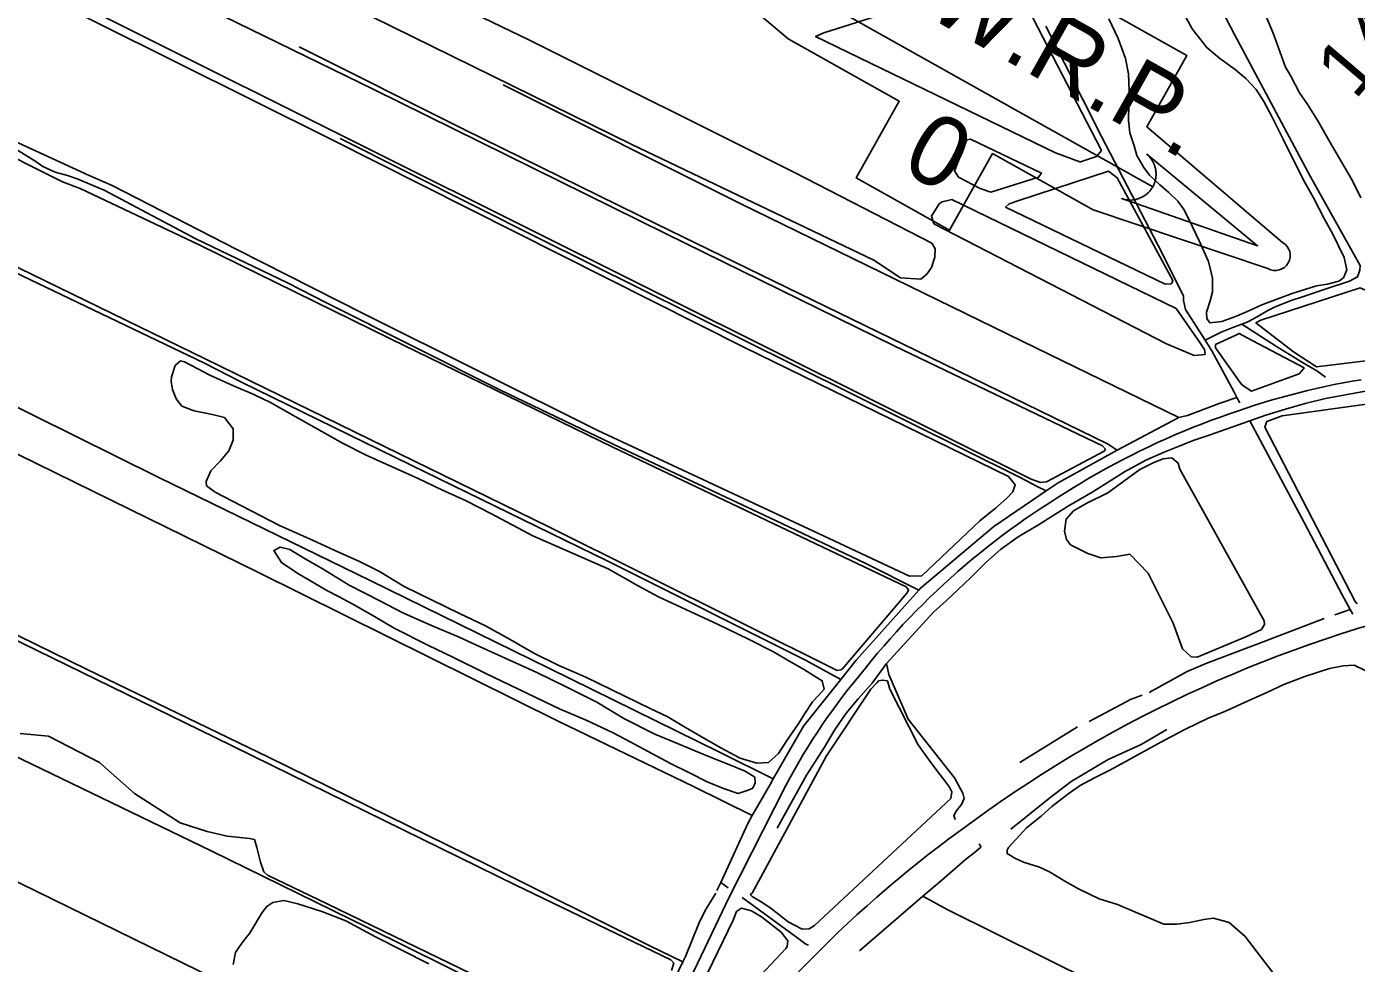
# Model space of a CAD drawing. Extents: x 3683402 to 3721514, y 487807 to 513565.
# Drawn here: x 3715731 to 3718079, y 499943 to 501598 of the extents above; entities that cross this region are included whole.
import ezdxf

# ---------------------------------------------------------------- set-up
doc = ezdxf.new("R2010")
doc.units = 0
for name, color, linetype in [('V-RAIL-TRAK', 7, 'Continuous'), ('V-ROAD-CNTR', 7, 'Continuous'), ('V-SITE-VEGE', 7, 'Continuous'), ('V-SURV-IDEN', 7, 'Continuous'), ('V-TOPO-SHOR', 7, 'Continuous'), ('V-TOPO-WATR-IDEN', 7, 'Continuous')]:
    doc.layers.add(name, color=color, linetype=linetype)

msp = doc.modelspace()

# ---------------------------------------------------------------- linework, layer by layer
at = {"layer": 'V-RAIL-TRAK'}
for points in [[(3717072.1, 500257.9), (3717079.4, 500271.6), (3717087, 500285.3), (3717094.7, 500298.8), (3717102.6, 500312.2), (3717110.7, 500325.5), (3717119, 500338.7), (3717127.5, 500351.8), (3717136.2, 500364.7), (3717145, 500377.6), (3717154.1, 500390.3), (3717163.3, 500402.8), (3717172.7, 500415.3), (3717182.2, 500427.6), (3717192, 500439.7), (3717201.9, 500451.8), (3717212.3, 500465), (3717223, 500478.2), (3717233.8, 500491.2), (3717244.8, 500504.1), (3717255.9, 500516.8), (3717267.2, 500529.4), (3717278.7, 500541.8), (3717290.4, 500554.1), (3717302.1, 500566.2), (3717314.1, 500578.2), (3717326.2, 500590.1), (3717338.4, 500601.7), (3717350.7, 500613.2), (3717363.1, 500624.5), (3717375.7, 500635.7), (3717388.4, 500646.7), (3717401.2, 500657.5), (3717414.2, 500668.2), (3717427.3, 500678.7), (3717440.6, 500689), (3717453.9, 500699.2), (3717467.4, 500709.2), (3717481, 500719), (3717494.8, 500728.7), (3717508.6, 500738.2), (3717522.6, 500747.5), (3717536.7, 500756.7), (3717550.9, 500765.7), (3717565.1, 500774.8), (3717579.4, 500783.7), (3717593.9, 500792.5), (3717608.4, 500801.1), (3717623, 500809.6), (3717637.8, 500817.8), (3717652.6, 500825.9), (3717667.6, 500833.7), (3717682.6, 500841.4), (3717697.7, 500848.9), (3717712.9, 500856.2), (3717728.2, 500863.4), (3717743.6, 500870.3), (3717759.1, 500877.1), (3717774.7, 500883.6), (3717790.3, 500890), (3717806, 500896.2), (3717821.8, 500902.2), (3717837.7, 500907.9), (3717853.6, 500913.5), (3717869.6, 500918.9), (3717884.9, 500924.2), (3717900.1, 500929.3), (3717915.5, 500934.1), (3717930.9, 500938.8), (3717946.4, 500943.3), (3717961.9, 500947.5), (3717977.5, 500951.6), (3717993.1, 500955.5), (3718008.8, 500959.2), (3718024.5, 500962.7), (3718040.3, 500966), (3718056.1, 500969), (3718071.9, 500971.9), (3718087.8, 500974.6)], [(3715505, 497071.9), (3715517.8, 497099.7), (3715525.4, 497116.4), (3715656.1, 497380.2), (3715761.7, 497592.9), (3715910.1, 497894.4), (3716039.3, 498161.5), (3716175.3, 498444.2), (3716348.1, 498799.2), (3716512.4, 499132.1), (3716677.6, 499468.1), (3716772.2, 499655.7), (3716810.6, 499732.3), (3716909.5, 499929.7), (3716971.7, 500060.1), (3717072.1, 500257.9)]]:
    msp.add_lwpolyline(points, dxfattribs=at)
at = {"layer": 'V-ROAD-CNTR'}
for centre, radius, start, end in [((3718756.8, 498339), 2297.3, 103.4766, 126.859), ((3718597.5, 498498.8), 2074.1, 125.985, 146.6124)]:
    msp.add_arc(centre, radius, start, end, dxfattribs=at)
at = {"layer": 'V-SITE-VEGE'}
for points in [[(3714935.4, 502389), (3715515.1, 502107.5), (3715843.9, 501941.7), (3716198.9, 501777.7), (3716617.9, 501574.8), (3717087.4, 501340.7), (3717329.7, 501215.6), (3717335.4, 501206), (3717335, 501191.2), (3717329.2, 501173), (3717320.6, 501160.8), (3717310.4, 501152.2), (3717274.3, 501154.3), (3717227.2, 501185.7), (3716799.9, 501390), (3716271.7, 501650.2), (3715942.4, 501820.1), (3715714.5, 501931.2), (3715343.3, 502109.2), (3714893.6, 502336.6), (3714891.9, 502342), (3714923.4, 502395), (3714931.1, 502392.5)], [(3715169.3, 502065.4), (3715635.4, 501836.1), (3715981.2, 501665.1), (3716344.1, 501487.3), (3716859.4, 501232.8), (3717264.4, 501033.8), (3717630.8, 500857.6), (3717636.6, 500851.6), (3717634.1, 500848.1), (3717532.2, 500793.9), (3717521.5, 500793), (3717505.1, 500798.7), (3717072.2, 501014.4), (3716360.6, 501369.7), (3715872.8, 501613.5), (3715293.9, 501901.5), (3715117.5, 501991.8), (3715112.9, 501995.5), (3715108.7, 502016.9), (3715117.6, 502043.3), (3715125.9, 502065), (3715130.2, 502070.2), (3715140.4, 502077.6), (3715146.3, 502076.3)], [(3717139, 501587.6), (3717442.4, 501683.8), (3717464, 501677.2), (3717491.1, 501647.5), (3717629.3, 501379.3), (3717620.6, 501368.6), (3717592.5, 501359.7), (3717591.3, 501359.7), (3717548.2, 501375.3), (3717124.3, 501580.7)], [(3717397.7, 501399.7), (3717523.1, 501339.7), (3717518.1, 501332.6), (3717434, 501305.7), (3717414.8, 501312.2), (3717376.7, 501332.5), (3717369.7, 501343.6), (3717391.7, 501398.6)], [(3717483.2, 501291.1), (3717641.6, 501342.7), (3717657.1, 501331.4), (3717755.2, 501150.1), (3717753.9, 501146.5), (3717752.6, 501144.1), (3717741.7, 501143.1), (3717459.9, 501279.6), (3717466.1, 501285.5)], [(3717364.8, 501292.9), (3717761.2, 501100.3), (3717803.2, 501040.1), (3717811.3, 501027.8), (3717812.3, 501019.3), (3717792.9, 501017.3), (3717743.9, 501037.9), (3717333.5, 501250.2), (3717329, 501263.6), (3717342.8, 501285), (3717347.8, 501288.5)], [(3717910.5, 501079.6), (3718086, 501136.8), (3718098, 501131.7), (3718152.1, 501025.1), (3718139.7, 501013.4), (3718008.8, 500997.4), (3717968.3, 501023.8), (3717902, 501075)], [(3717830.9, 501036.9), (3717866.3, 501053), (3717872.5, 501056.4), (3717895.1, 501043.8), (3717987, 500995.5), (3717986.9, 500994.3), (3717978.2, 500984.8), (3717894.1, 500954.3), (3717877.4, 500965.6), (3717830.7, 501030.9)], [(3716010, 501006.1), (3716054.9, 500982.7), (3716096.2, 500963.7), (3716132.3, 500948.5), (3716162.1, 500934.5), (3716205.4, 500909.6), (3716242.9, 500888.5), (3716289.9, 500862), (3716330.6, 500841.3), (3716422.7, 500799.9), (3716464.5, 500779.8), (3716507.4, 500760.7), (3716551.2, 500737.9), (3716588.8, 500718.4), (3716625.3, 500699), (3716758.2, 500640.6), (3716809.8, 500611.2), (3716846.9, 500590.7), (3716951.4, 500542.6), (3717005.8, 500516.3), (3717050.2, 500494), (3717080.4, 500476.3), (3717103.3, 500463), (3717120.5, 500452), (3717136.1, 500442.6), (3717139.5, 500427.7), (3717129.7, 500416.9), (3717118.8, 500405.5), (3717106.7, 500386.8), (3717093.4, 500366), (3717073.7, 500337.4), (3717058.8, 500313.9), (3717041.5, 500298.5), (3717020.8, 500296.9), (3716991.4, 500306.1), (3716955.9, 500325), (3716924.1, 500343.3), (3716894.9, 500360.4), (3716862.6, 500379.8), (3716833.4, 500393.2), (3716718.4, 500449), (3716670.8, 500469.8), (3716626.9, 500491.6), (3716585.2, 500515.4), (3716541.4, 500539.8), (3716495.4, 500561.6), (3716397.7, 500609), (3716354.5, 500635.5), (3716319, 500653.3), (3716274.5, 500673.5), (3716235.8, 500690.9), (3716177.8, 500717.2), (3716110.4, 500751.7), (3716063.9, 500775.7), (3716048.9, 500787.2), (3716048, 500794.6), (3716056.4, 500813.4), (3716073.8, 500831.5), (3716088, 500849.1), (3716095.9, 500867.9), (3716095.9, 500887.5), (3716080.5, 500907.5), (3716061.6, 500912.7), (3716041.6, 500916.9), (3716026.9, 500919.4), (3716005.4, 500927.9), (3715995.1, 500940.9), (3715988.7, 500957.4), (3715986.4, 500971.2), (3715987.1, 500979.7), (3715993.5, 500999.6), (3716002.7, 501007.8)], [(3717767.9, 500816.7), (3717916.4, 500548.3), (3717917.4, 500542.2), (3717911.7, 500533.3), (3717884.2, 500520.1), (3717798.1, 500484.2), (3717787.8, 500485), (3717772.5, 500499.3), (3717756.1, 500544.5), (3717711.8, 500632.6), (3717679.4, 500666.1), (3717655.8, 500662.5), (3717627.9, 500660.1), (3717605.1, 500667.4), (3717574.7, 500682.7), (3717567.7, 500692.5), (3717563.8, 500707.1), (3717566.8, 500728.2), (3717579.9, 500743), (3717602.5, 500755.7), (3717640.5, 500774.7), (3717697.1, 500816.1), (3717721.6, 500828.2), (3717738.1, 500835), (3717753.3, 500836.4), (3717764.5, 500827.1)], [(3717005.3, 500249.2), (3716987.7, 500243.3), (3716961.5, 500252.4), (3716933.2, 500264.2), (3716901.9, 500279.9), (3716867.9, 500296.6), (3716797, 500334.9), (3716767.2, 500350.5), (3716719.1, 500372.8), (3716673.1, 500392.5), (3716541.9, 500455.6), (3716483.9, 500484.6), (3716441.1, 500504.8), (3716380.5, 500535.9), (3716345.6, 500556.4), (3716307.5, 500578), (3716283, 500590.8), (3716261.1, 500602.4), (3716208.4, 500633.4), (3716181.4, 500651.5), (3716167.6, 500673), (3716178.9, 500678.6), (3716195.7, 500674.4), (3716220.2, 500660.1), (3716254.6, 500639.6), (3716301, 500611.5), (3716355.8, 500583.1), (3716395.5, 500562.5), (3716446.2, 500540.6), (3716494.9, 500519.8), (3716532, 500502.4), (3716632.4, 500457), (3716684.1, 500431.9), (3716737.9, 500404.6), (3716785.8, 500375.9), (3716840.7, 500348.1), (3716884.7, 500330), (3716933.9, 500309.7), (3716971, 500295), (3716999.8, 500282.7), (3717017, 500272.2), (3717017.8, 500262.6), (3717013.4, 500253.2)], [(3717012.7, 500067.2), (3717143.4, 500309.9), (3717221.9, 500428.1), (3717232.5, 500439.3), (3717235.6, 500442.3), (3717242.3, 500443.9), (3717251.3, 500442.5), (3717255.8, 500427.9), (3717305.8, 500329.3), (3717325.1, 500302.2), (3717340.3, 500281.9), (3717352.6, 500265.9), (3717360.7, 500254.8), (3717364.8, 500246.2), (3717363.3, 500234.8), (3717337.3, 500210.7), (3717122.5, 500010.6), (3717113.2, 500004.2), (3717100.5, 500003.9), (3717076.1, 500016.7), (3717045.9, 500040.4), (3717031, 500050.4), (3717012.6, 500061.8), (3717009, 500064.9)], [(3716825.3, 499682.5), (3716828.4, 499690.1), (3716934.4, 499927), (3716978.8, 500019.9), (3716984.5, 500035.2), (3716993.5, 500040.9), (3717011.2, 500036.3), (3717028.7, 500025.8), (3717063.5, 499998.3), (3717075.5, 499983.2), (3717074.1, 499973.1), (3717071.6, 499969.6), (3716992.5, 499884.7), (3716875, 499730.9), (3716813.6, 499640.2), (3716803.6, 499621.5), (3716798.2, 499618.1), (3716795.9, 499621.1)]]:
    msp.add_lwpolyline(points, close=True, dxfattribs=at)
for points in [[(3715718.8, 501673.9), (3716268.6, 501399.6), (3716998.7, 501031.3), (3717465, 500803.5), (3717477.1, 500789), (3717472.6, 500776.7), (3717462.3, 500765.2), (3717442.3, 500747.9), (3717414.5, 500725), (3717312.1, 500628.2), (3717290.2, 500627.5), (3717129.4, 500702.6), (3716740, 500884.7), (3716326.4, 501091), (3716102.1, 501204.4), (3715882.5, 501317.7), (3715841.6, 501335.3), (3715510.6, 501487.5)], [(3717759.8, 501649.1), (3717789.7, 501594.4), (3717815.3, 501561.4), (3717838.1, 501541.8), (3717865.1, 501522.6), (3717884.3, 501506.8), (3717902.3, 501487.3), (3717916, 501465.8), (3717930.2, 501439.5), (3717949.8, 501400.4), (3717985, 501329.6), (3718003.8, 501295.8), (3718022.9, 501258.3), (3718037.6, 501231.5), (3718057.7, 501190.2), (3718062.4, 501168.4), (3718056.8, 501154.8), (3718048.2, 501148.7), (3718028.4, 501143.3), (3718008.8, 501140.1), (3717990.1, 501134.3), (3717966.1, 501126.9), (3717941, 501117.5), (3717912.7, 501106.6), (3717890.8, 501097.1), (3717867.7, 501086.6), (3717842.1, 501077.2), (3717820.4, 501075.1), (3717815.3, 501082.6), (3717814.5, 501093.8), (3717821.3, 501113.7), (3717825.5, 501130), (3717825.5, 501153.8), (3717818.4, 501183.6), (3717801.8, 501220), (3717790.3, 501244.6), (3717775.2, 501274.6), (3717763.9, 501289.7), (3717748.5, 501305.5), (3717732.4, 501319.1), (3717713.8, 501336), (3717704.1, 501349.5), (3717691.9, 501370.9), (3717687.1, 501387.5), (3717679.2, 501410.4), (3717677.1, 501432.7), (3717677.8, 501459.7), (3717677.9, 501485), (3717677.1, 501514.7), (3717671.9, 501541.8), (3717658.5, 501577.1), (3717642, 501611.9)], [(3718087.3, 501295.8), (3718071.7, 501326.9), (3718035.2, 501389.7), (3718011.4, 501431.6), (3717993.6, 501460.1), (3717978.9, 501481.6), (3717963.2, 501512.2), (3717954.1, 501526.7), (3717932.3, 501587), (3717910.9, 501638.4)], [(3715507.8, 501467.6), (3715794.7, 501324.2), (3715825.7, 501312.2), (3716035.6, 501212.7), (3716373.9, 501046.8), (3716766.6, 500855.1), (3717284.5, 500608.9), (3717288.5, 500603.4), (3717286, 500598.2), (3717171.3, 500463.3), (3717169, 500462.1), (3717162.4, 500461.1), (3716652.4, 500715.5), (3716046.4, 501011.3), (3715623.3, 501217.3)], [(3718080.9, 500578.5), (3718077.4, 500582.8), (3717917.8, 500890.9), (3717919.8, 500896.3), (3717921.1, 500900.5), (3717948.5, 500910.6), (3718254.2, 500953)], [(3715567.4, 500585.3), (3716062.9, 500343.2), (3716595.2, 500081.8), (3716868.8, 499949.4), (3716873.9, 499943.9), (3716870.1, 499931)], [(3717931, 499927.8), (3717883.3, 499990.6), (3717855, 500015.5), (3717827.3, 500023.1), (3717810.1, 500020.9), (3717785.3, 500015.6), (3717761.7, 500012.5), (3717739.1, 500012.5), (3717693.6, 500032.4), (3717657.5, 500047.3), (3717625, 500057.2), (3717588.5, 500075.3), (3717564.7, 500088.8), (3717537.3, 500105), (3717519.8, 500113.5), (3717491.6, 500122.3), (3717476.2, 500129.1), (3717462.5, 500137.5), (3717462.7, 500143.4), (3717464.9, 500148.2), (3717496.9, 500182.7), (3717522.6, 500203.5), (3717541.8, 500220.7), (3717572.4, 500244.1), (3717591.5, 500257.5), (3717617.1, 500271.3), (3717645.3, 500285.6), (3717740.5, 500337.9), (3717777.9, 500357.3), (3717816.5, 500376.1), (3717848.4, 500388.7), (3717888.6, 500407.5), (3717921.1, 500421.7), (3717951.5, 500436), (3717988.3, 500450), (3718032.1, 500464.5), (3718056.3, 500469.2), (3718075.6, 500470.3), (3718094.7, 500460.7)], [(3716792, 499791), (3716261.9, 500048.8), (3716156.7, 500099.4), (3716150.3, 500104.9), (3716144.3, 500122.2), (3716137.8, 500148.4), (3716133.5, 500162.1), (3716124.6, 500164.1), (3716085.1, 500168.1), (3716049.8, 500176.1), (3716002.3, 500191.5), (3715921.4, 500243.8), (3715860, 500298.1), (3715769.5, 500344.7), (3715720, 500349.5)], [(3716096.1, 499941.3), (3716099.8, 499962.8), (3716108, 499974.7), (3716117.2, 499986.6), (3716124.9, 499995.9), (3716133.1, 500009.9), (3716140.8, 500022.9), (3716146.9, 500033.3), (3716155.1, 500044.1), (3716165.8, 500051.2), (3716185.4, 500054.4), (3716210, 500048.5), (3716252.3, 500034.8), (3716294.6, 500018.4), (3716347, 499990.2), (3716441.2, 499942.5)]]:
    msp.add_lwpolyline(points, dxfattribs=at)
at = {"layer": 'V-TOPO-SHOR'}
for p, q in [((3717840.8, 501058.7), (3717812.1, 501044.6)), ((3717517.1, 500785.3), (3717531.8, 500778.5)), ((3718041.1, 500559), (3718068.6, 500568.6)), ((3717485, 500298.2), (3717587.2, 500361.3)), ((3716956.8, 500086.4), (3716969.8, 500077))]:
    msp.add_line(p, q, dxfattribs=at)
for points in [[(3717333.9, 502642.4), (3717471.3, 502355), (3717635.4, 502024.6), (3717863.9, 501584.7), (3717997.9, 501334.4), (3718085.9, 501176.6), (3718085.7, 501168.1), (3718081.2, 501156.1), (3718067.1, 501148.6), (3718026.2, 501135.1), (3717987.7, 501122.2), (3717962.7, 501113.7), (3717935.1, 501102.9), (3717922.9, 501096.6), (3717903.2, 501085), (3717889.1, 501077.5), (3717876.9, 501072.9), (3717861, 501066.7), (3717840.8, 501058.7)], [(3714495.6, 501982.9), (3714741.9, 501860.4), (3715011.4, 501724.6), (3715286.4, 501588.1), (3715552.4, 501457.2), (3715715.1, 501379.8), (3715747.3, 501360.3), (3715759.8, 501351.5), (3715781.3, 501341.2), (3715803.5, 501335.2), (3715820.3, 501329.3), (3715868.3, 501309.4), (3716030.1, 501223.5), (3716190.4, 501146.2), (3716262.1, 501109.9), (3716568.1, 500956.2), (3716780.4, 500854)], [(3714542.3, 501744.7), (3714822.1, 501606.3), (3715221.1, 501406.2), (3715723, 501158), (3716045.1, 501003.7), (3716110.5, 500970), (3716409.1, 500824), (3716756.2, 500654.3), (3717106.7, 500479.1), (3717169.2, 500445.2)], [(3717530.8, 501599.4), (3717629.3, 501404.4), (3717729.2, 501211.8), (3717768.9, 501133.3), (3717774.1, 501122.3), (3717773.9, 501114.4), (3717777.7, 501098.6), (3717812.1, 501044.6), (3717824.3, 501025.4), (3717863, 500953.6), (3717868.4, 500943.3), (3717873.4, 500933.9)], [(3716212.2, 501562.7), (3716502.7, 501417.3), (3716844, 501249.4), (3717280.5, 501036.8), (3717639.8, 500861.2), (3717656.8, 500850.1)], [(3714474.7, 501535.8), (3714787.4, 501383.2), (3715205.3, 501175.9), (3715595.1, 500984.9), (3715964.5, 500801.8), (3716337.6, 500619.8), (3716654.4, 500464.1), (3716954.5, 500316.6), (3717049.6, 500269.3)], [(3716572.6, 501495.7), (3716992.2, 501285.3), (3717513.6, 501031.1), (3717765.9, 500907.9), (3717781.1, 500911.1), (3717837.3, 500932.7), (3717868.4, 500943.3)], [(3716284.6, 501400.7), (3716636.1, 501224.1), (3716992.9, 501046.8), (3717484.3, 500802.4), (3717517.1, 500785.3)], [(3715047.2, 501170.7), (3715346.1, 501023.2), (3715685.1, 500857.8), (3716140.7, 500633.8), (3716669.7, 500371.5), (3716908.9, 500255.9), (3717012.6, 500204.5)], [(3717876.9, 501072.9), (3717938.6, 501033.5), (3717984, 501005.1), (3718009.7, 500990.3), (3718024.8, 500979.2)], [(3714615.6, 501061.5), (3714916.4, 500918.9), (3715246.4, 500756.7), (3715535.1, 500610.8), (3715837, 500463.3), (3716158.1, 500308), (3716543.7, 500117.8), (3716830.6, 499974.9), (3716890.2, 499946.4)], [(3717056.6, 500182.3), (3717108.6, 500276), (3717140.1, 500325.5), (3717157.8, 500355.3), (3717178.6, 500385.6), (3717199.8, 500410.5), (3717224.1, 500438.3), (3717249.8, 500473.4), (3717332.6, 500563.9), (3717354.9, 500583.9), (3717376, 500604), (3717398.4, 500625.2), (3717425.1, 500651.7), (3717451.1, 500674.7), (3717481.9, 500696.9), (3717518.2, 500718.4), (3717569.2, 500750.4), (3717614.1, 500776.5), (3717670.1, 500812), (3717707.5, 500832.2), (3717739.9, 500846.5), (3717766.2, 500857.3), (3717791.3, 500867), (3717819.4, 500876.6), (3717859.7, 500890.7), (3717891.5, 500902), (3717919.6, 500912.2), (3717954.3, 500922.8), (3717989.1, 500932.8), (3718025, 500941.6), (3718095.6, 500954.3)], [(3714468.3, 500922.6), (3714830, 500745.7), (3715216.2, 500553.7), (3715669.3, 500329.7), (3716056.8, 500142.4), (3716333, 500007), (3716680.9, 499834.1), (3716805.7, 499770.7)], [(3716950.3, 500072.4), (3716956.8, 500086.4), (3717004.8, 500190.8), (3717012.6, 500204.5), (3717044, 500259.4), (3717049.6, 500269.3), (3717103, 500362.7), (3717169.2, 500445.2), (3717196.2, 500478.9), (3717306.9, 500603), (3717309.3, 500605.7), (3717439.2, 500715.5), (3717531.8, 500778.5), (3717552.5, 500792.5), (3717656.8, 500850.1), (3717666.7, 500855.6), (3717765.9, 500907.9)], [(3717891.5, 500902), (3717987.4, 500722.2), (3718054.6, 500594.3), (3718068.6, 500568.6), (3718073.2, 500560.1)], [(3716780.4, 500854), (3717053.7, 500725.9), (3717212.2, 500650.5), (3717306.9, 500603)], [(3714425.1, 500723.5), (3714748.4, 500561.5), (3715086.2, 500395), (3715488, 500198.3), (3716035, 499930.2), (3716497.1, 499704.1), (3716722.9, 499599.3)], [(3717713.4, 500422.2), (3717780.7, 500459.3), (3717815.4, 500473.8), (3717907.4, 500508.7), (3718022.4, 500552.4)], [(3717370.9, 500197.3), (3717368.7, 500204.5), (3717372.4, 500212.1), (3717382.2, 500224.2), (3717386.6, 500234.8), (3717384.5, 500244.3), (3717369.8, 500271.3), (3717287.8, 500375.1), (3717253.8, 500453.5), (3717249.8, 500473.4)], [(3717607.5, 500370.8), (3717681.9, 500410.3), (3717700.9, 500417.3)], [(3717469.3, 500180.8), (3717537.9, 500235.9), (3717575.5, 500264.6), (3717641.3, 500303.5), (3717699.4, 500329.9), (3717744.9, 500356.6)], [(3717416.4, 500148.8), (3717416.4, 500150), (3717413, 500154.8)], [(3717201.7, 499965.4), (3717314, 500062.2), (3717347.1, 500090.7), (3717389.2, 500127.1), (3717407.1, 500141.2), (3717416.4, 500148.8)], [(3716614.8, 499378.2), (3716722.9, 499599.3), (3716750.2, 499654.9), (3716805.7, 499770.7), (3716842.3, 499846.9), (3716890.2, 499946.4), (3716894.7, 499955.7), (3716919.2, 500016.9), (3716931.3, 500039.6), (3716948.4, 500067.6)], [(3716994.8, 500060), (3717092.9, 499987.9), (3717107.1, 499977.2), (3717111.9, 499975.3)], [(3717314, 500062.2), (3717357, 500038.7), (3717616.5, 499909.8), (3717960.2, 499741.3), (3718319, 499566.3), (3718615.5, 499421.3)]]:
    msp.add_lwpolyline(points, dxfattribs=at)
at = {"layer": 'V-TOPO-WATR-IDEN'}
msp.add_line((3717064.8, 501683), (3717719.8, 501315.3), dxfattribs=at)
for points in [[(3716861.5, 501827.5), (3717152.3, 501733.9), (3717223.1, 501860.1), (3717779.9, 501547.5), (3717709.1, 501421.3), (3717949, 501217)], [(3717923.1, 501170.8), (3717614.5, 501274.4), (3717437.1, 501374), (3717361, 501238.5), (3717196.2, 501331.1), (3717272.2, 501466.5), (3717076.1, 501576.6), (3716835.5, 501781.2)]]:
    msp.add_lwpolyline(points, dxfattribs=at)
msp.add_lwpolyline([(3717709.1, 501372.9), (3717905, 501211.3), (3717665.1, 501294.4), (3717669.5, 501293.2), (3717673.8, 501292.4), (3717675.6, 501292.1), (3717677.1, 501292), (3717679, 501292), (3717680.9, 501292), (3717682.4, 501292), (3717684.6, 501292.2), (3717686.9, 501292.5), (3717688.2, 501292.7), (3717689.8, 501293), (3717692, 501293.6), (3717693.6, 501294.1), (3717695.4, 501294.6), (3717696.5, 501295.1), (3717697.8, 501295.6), (3717699.3, 501296.2), (3717700.6, 501296.9), (3717702, 501297.6), (3717703, 501298.2), (3717704.6, 501299.2), (3717706.1, 501300.1), (3717707.2, 501301), (3717708.5, 501302), (3717709.6, 501302.9), (3717710.6, 501303.7), (3717711.3, 501304.4), (3717712.4, 501305.4), (3717713.4, 501306.6), (3717714.4, 501307.6), (3717715.4, 501308.8), (3717716.2, 501309.9), (3717717.1, 501311.1), (3717717.9, 501312.1), (3717718.8, 501313.6), (3717719.8, 501315.3), (3717720.1, 501315.9), (3717720.6, 501316.7), (3717721.1, 501317.7), (3717721.5, 501318.6), (3717721.9, 501319.6), (3717722.3, 501320.5), (3717722.8, 501321.6), (3717723, 501322.4), (3717723.4, 501323.5), (3717723.8, 501324.6), (3717724, 501325.4), (3717724.5, 501327.3), (3717724.7, 501328.4), (3717724.9, 501329.1), (3717725.1, 501330.3), (3717725.2, 501331.4), (3717725.4, 501332.5), (3717725.5, 501333.9), (3717725.6, 501335.1), (3717725.6, 501336.1), (3717725.7, 501336.9), (3717725.7, 501338.1), (3717725.7, 501339.1), (3717725.6, 501340.3), (3717725.5, 501341.5), (3717725.4, 501342.7), (3717725.2, 501344.3), (3717725, 501345.4), (3717724.8, 501346.6), (3717724.6, 501347.8), (3717724.3, 501348.7), (3717724.1, 501349.7), (3717723.6, 501351.2), (3717723.6, 501351.3), (3717723.3, 501352.2), (3717723.1, 501352.8), (3717722.7, 501353.8), (3717722.3, 501355), (3717721.9, 501355.9), (3717721.5, 501356.8), (3717721, 501357.8), (3717720.5, 501358.9), (3717720.1, 501359.6), (3717719.6, 501360.5), (3717718.8, 501361.8), (3717718.4, 501362.5), (3717718, 501363.1), (3717717.6, 501363.6), (3717717.2, 501364.2), (3717716.6, 501365), (3717716, 501365.8), (3717715.4, 501366.5), (3717714.8, 501367.3), (3717714, 501368.2), (3717713.5, 501368.8), (3717712.7, 501369.6), (3717711.7, 501370.6), (3717711, 501371.3), (3717710.4, 501371.8), (3717709.8, 501372.3), (3717709.4, 501372.7)], close=True, dxfattribs=at)
msp.add_arc((3717936.1, 501193.9), 26.5, 240.6946, 60.6946, dxfattribs=at)

# ---------------------------------------------------------------- texts
at = {"layer": 'V-SURV-IDEN'}
msp.add_text('149+08.4', height=100, rotation=49.4789, dxfattribs=at).set_placement((3718076.9, 501467.3))
at = {"layer": 'V-TOPO-WATR-IDEN'}
for s, rotation, p in [('L.W.R.P.', 330.6945, (3717193, 501688.4)), ('0', 330.6946, (3717271.2, 501346.9))]:
    msp.add_text(s, height=124.5, rotation=rotation, dxfattribs=at).set_placement(p)

doc.saveas('drawing.dxf')
